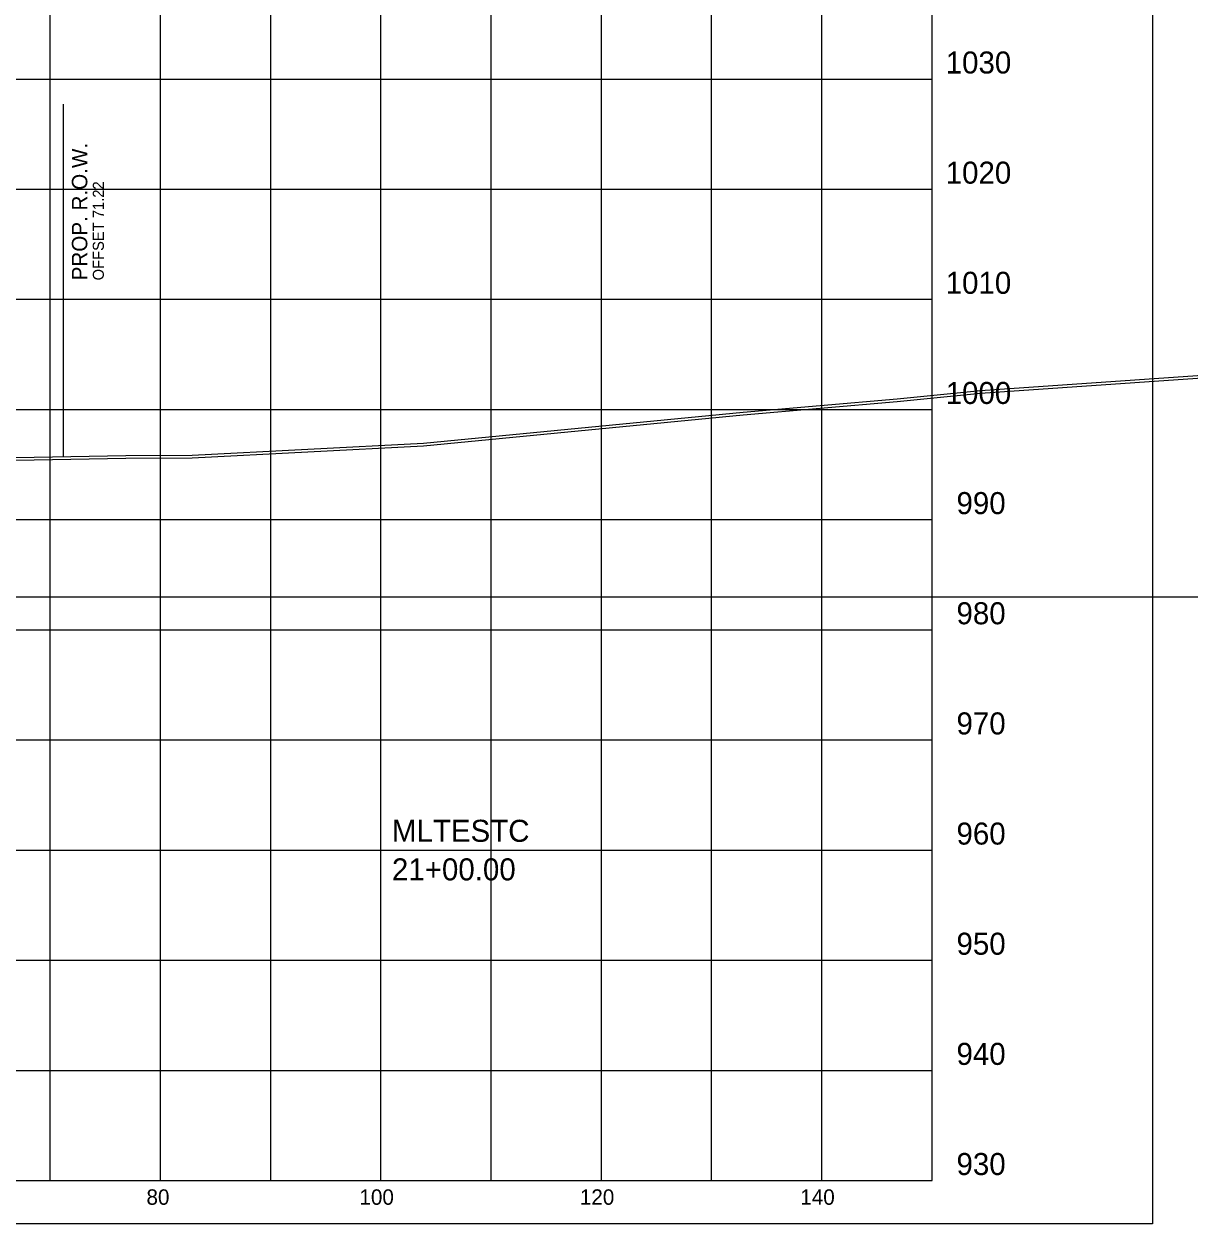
# Model space of a CAD drawing. Extents: x 1131015 to 1136271, y 133453 to 174329.
# Drawn here: x 1131408.1 to 1131513.9, y 172110.7 to 172219.7 of the extents above; entities that cross this region are included whole.
import ezdxf

# ---------------------------------------------------------------- set-up
doc = ezdxf.new("R2010")
doc.units = 0
for name, color, linetype in [('DESIGN - ROW - Right-of-Way and Easement Labels', 7, 'Continuous'), ('DESIGN - ROW - Right-of-Way Linework', 7, 'Continuous'), ('DESIGN - SHEET - Corner Text', 7, 'Continuous'), ('DESIGN - SHEET - Light Grid', 7, 'Continuous'), ('DESIGN - SHEET - Linework', 7, 'Continuous'), ('DESIGN - SHEET - Plot Shape', 7, 'Continuous'), ('DESIGN - TYPICAL - Warning Text', 7, 'Continuous'), ('SURVEY - GROUND - Bottom of Topsoil Layer', 7, 'Continuous'), ('SURVEY - GROUND - Top of Ground', 7, 'Continuous')]:
    doc.layers.add(name, color=color, linetype=linetype)

msp = doc.modelspace()

# ---------------------------------------------------------------- linework, layer by layer
at = {"layer": 'DESIGN - ROW - Right-of-Way Linework'}
msp.add_line((1131411.67, 172180.38), (1131411.67, 172212.38), dxfattribs=at)
at = {"layer": 'DESIGN - SHEET - Light Grid'}
msp.add_line((1131340.46, 172167.66), (1131640.46, 172167.66), dxfattribs=at)
at = {"layer": 'DESIGN - SHEET - Linework'}
for p, q in [((1131410.46, 172114.66), (1131410.46, 172324.66)), ((1131420.46, 172114.66), (1131420.46, 172324.66)), ((1131430.46, 172114.66), (1131430.46, 172324.66)), ((1131440.46, 172114.66), (1131440.46, 172324.66)), ((1131450.46, 172114.66), (1131450.46, 172324.66)), ((1131460.46, 172114.66), (1131460.46, 172324.66)), ((1131470.46, 172114.66), (1131470.46, 172324.66)), ((1131480.46, 172114.66), (1131480.46, 172324.66)), ((1131190.46, 172214.66), (1131490.46, 172214.66)), ((1131190.46, 172204.66), (1131490.46, 172204.66)), ((1131190.46, 172194.66), (1131490.46, 172194.66)), ((1131190.46, 172184.66), (1131490.46, 172184.66)), ((1131190.46, 172174.66), (1131490.46, 172174.66)), ((1131190.46, 172164.66), (1131490.46, 172164.66)), ((1131190.46, 172154.66), (1131490.46, 172154.66)), ((1131190.46, 172144.66), (1131490.46, 172144.66)), ((1131190.46, 172134.66), (1131490.46, 172134.66)), ((1131190.46, 172124.66), (1131490.46, 172124.66))]:
    msp.add_line(p, q, dxfattribs=at)
msp.add_lwpolyline([(1131190.46, 172324.66), (1131190.46, 172114.66), (1131490.46, 172114.66), (1131490.46, 172324.66)], dxfattribs=at)
at = {"layer": 'DESIGN - SHEET - Plot Shape'}
msp.add_lwpolyline([(1131170.46, 172328.6), (1131510.46, 172328.6), (1131510.46, 172110.72), (1131170.46, 172110.72)], close=True, dxfattribs=at)
at = {"layer": 'SURVEY - GROUND - Bottom of Topsoil Layer'}
for p, q in [((1131494.86, 172186.13), (1131538.56, 172189.19)), ((1131473.34, 172184.17), (1131487.29, 172185.38)), ((1131487.29, 172185.38), (1131494.86, 172186.13)), ((1131444.33, 172181.35), (1131473.34, 172184.17)), ((1131423.34, 172180.26), (1131444.33, 172181.35)), ((1131399.93, 172179.91), (1131417.33, 172180.24)), ((1131417.33, 172180.24), (1131423.34, 172180.26))]:
    msp.add_line(p, q, dxfattribs=at)
at = {"layer": 'SURVEY - GROUND - Top of Ground'}
for p, q in [((1131494.86, 172186.38), (1131538.56, 172189.44)), ((1131487.29, 172185.63), (1131494.86, 172186.38)), ((1131473.34, 172184.42), (1131487.29, 172185.63)), ((1131444.33, 172181.6), (1131473.34, 172184.42)), ((1131423.34, 172180.51), (1131444.33, 172181.6)), ((1131399.93, 172180.16), (1131417.33, 172180.49)), ((1131417.33, 172180.49), (1131423.34, 172180.51))]:
    msp.add_line(p, q, dxfattribs=at)

# ---------------------------------------------------------------- texts
at = {"layer": 'DESIGN - ROW - Right-of-Way and Easement Labels'}
for s, height, p in [('PROP. R.O.W.', 1.4, (1131413.82, 172196.38)), ('OFFSET 71.22', 1, (1131415.32, 172196.38))]:
    msp.add_text(s, height=height, rotation=90, dxfattribs=at).set_placement(p)
at = {"layer": 'DESIGN - SHEET - Corner Text'}
for s, height, p in [('1030', 2, (1131491.7, 172215.16)), ('1020', 2, (1131491.7, 172205.16)), ('1010', 2, (1131491.7, 172195.16)), ('1000', 2, (1131491.7, 172185.16)), ('990', 2, (1131492.68, 172175.16)), ('980', 2, (1131492.68, 172165.16)), ('970', 2, (1131492.68, 172155.16)), ('960', 2, (1131492.68, 172145.16)), ('950', 2, (1131492.68, 172135.16)), ('940', 2, (1131492.68, 172125.16)), ('930', 2, (1131492.68, 172115.16)), ('80', 1.4, (1131419.19, 172112.46)), ('100', 1.4, (1131438.51, 172112.46)), ('120', 1.4, (1131458.51, 172112.46)), ('140', 1.4, (1131478.51, 172112.46))]:
    msp.add_text(s, height=height, dxfattribs=at).set_placement(p)
at = {"layer": 'DESIGN - TYPICAL - Warning Text'}
for s, p in [('MLTESTC', (1131441.46, 172145.41)), ('21+00.00', (1131441.46, 172141.91))]:
    msp.add_text(s, height=2, dxfattribs=at).set_placement(p)

doc.saveas('drawing.dxf')
